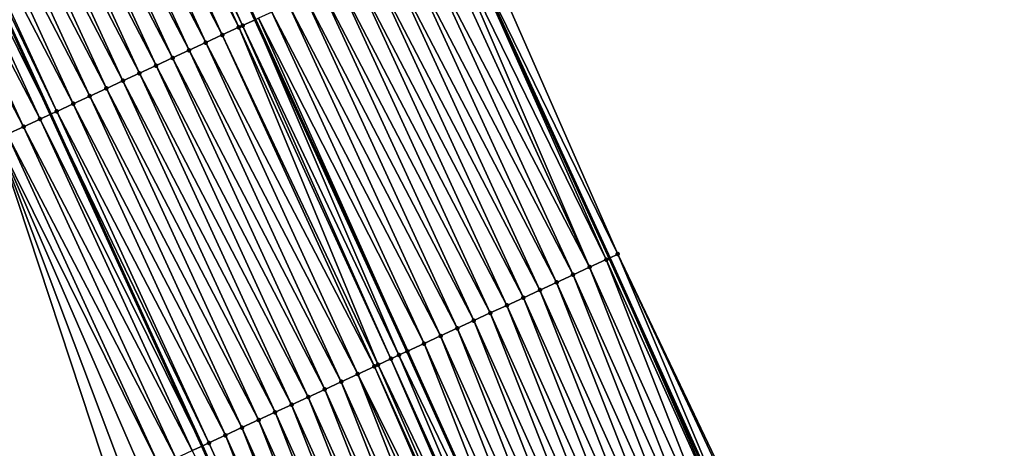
# Model space of a CAD drawing. Header units: feet. Extents: x 2017353 to 2024169, y 808050 to 818690.
# Tile 269 of 305: x 2023332 to 2023386, y 813226 to 813249. Entities that reach past the tile are written whole.
import ezdxf

# ---------------------------------------------------------------- set-up
doc = ezdxf.new("R2010")
doc.units = ezdxf.units.FT
doc.header["$MEASUREMENT"] = 0
for name, color, linetype, lineweight in [('EP_Travel Lane', 172, 'Continuous', 53), ('SB-Road Shots', 141, 'Continuous', 100), ('SB-Road X-Section', 40, 'Continuous', 13), ('STRIPING', 60, 'Continuous', 53)]:
    doc.layers.add(name, color=color, linetype=linetype, lineweight=lineweight)
doc.layers.add('I-77-MM15-17_SB-Surface-BORDER', color=7, linetype='Continuous')
doc.layers.add('I-77-MM15-17_SB-Surface-TIN', color=7, linetype='Continuous')

msp = doc.modelspace()

# ---------------------------------------------------------------- linework, layer by layer
at = {"layer": 'EP_Travel Lane'}
for points in [[(2023330.645212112, 813308.9822243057, 327.400423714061), (2023339.098520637, 813290.8643386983, 327.9331827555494), (2023347.551845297, 813272.7464185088, 328.464530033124), (2023355.918575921, 813254.492144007, 328.9807897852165), (2023364.236471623, 813236.3113489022, 329.503687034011), (2023372.572124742, 813217.8421574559, 330.0238949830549), (2023380.637497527, 813199.5475130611, 330.5372929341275), (2023388.703263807, 813181.2519761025, 331.0088045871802), (2023396.564148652, 813162.6462075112, 331.4130902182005), (2023404.30636655, 813144.2088585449, 331.7645758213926), (2023412.030657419, 813125.4329863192, 332.1502660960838), (2023419.431101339, 813106.8566600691, 332.5465690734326), (2023426.831383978, 813088.2807386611, 332.9648140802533)], [(2023308.326727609, 813298.5220692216, 325.8202696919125), (2023316.799522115, 813280.4137656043, 326.3695184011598), (2023325.27237764, 813262.3053315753, 326.9134228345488), (2023333.574141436, 813244.1884198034, 327.4170618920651), (2023341.892247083, 813226.0071658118, 327.919239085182), (2023349.923965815, 813207.9166209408, 328.3916564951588), (2023357.687872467, 813189.4876275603, 328.7954989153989), (2023365.451511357, 813171.0592697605, 329.2289544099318), (2023373.134368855, 813152.7711442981, 329.6785621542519), (2023380.875660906, 813134.335843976, 330.1459319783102), (2023388.408183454, 813116.0676421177, 330.4754454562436), (2023395.808713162, 813097.4914697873, 330.877370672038), (2023403.209112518, 813078.9156246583, 331.2970279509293)]]:
    msp.add_polyline3d(points, dxfattribs=at)
at = {"layer": 'I-77-MM15-17_SB-Surface-BORDER', "color": 3, "linetype": 'Continuous', "lineweight": -3}
for points in [[(2023331.463154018, 813309.3654182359, 327.4530750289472), (2023339.589621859, 813291.094323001, 327.9617861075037), (2023348.268088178, 813273.0819524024, 328.5101132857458), (2023356.65849549, 813254.8331199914, 329.0242039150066), (2023364.699016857, 813236.5244970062, 329.5306065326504), (2023373.446542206, 813218.2251709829, 330.0790750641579), (2023381.793278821, 813200.0537790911, 330.6105881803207), (2023390.723447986, 813182.1367861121, 331.1333837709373)], [(2023364.624558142, 813170.6967501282, 329.1651028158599), (2023354.738985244, 813188.1946760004, 328.5591957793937), (2023342.058701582, 813204.4689848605, 327.7976316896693), (2023336.956583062, 813223.7305347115, 327.5499278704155), (2023330.645732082, 813242.8375072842, 327.1923316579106), (2023322.677070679, 813261.088242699, 326.7051725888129), (2023314.964779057, 813279.5530789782, 326.2132212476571), (2023304.826834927, 813296.879440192, 325.4947947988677)]]:
    msp.add_polyline3d(points, dxfattribs=at)
at = {"layer": 'I-77-MM15-17_SB-Surface-TIN', "color": 128, "linetype": 'Continuous', "lineweight": -3}
for points in [[(2023344.118930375, 813249.0536025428, 328.2537919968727), (2023335.903200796, 813267.2903979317, 327.7550626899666), (2023335.555433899, 813267.127355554, 327.7286886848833)], [(2023335.903200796, 813267.2903979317, 327.7550626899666), (2023344.809708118, 813249.3722291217, 328.3053859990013), (2023336.451775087, 813267.5475639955, 327.7959876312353)], [(2023344.118930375, 813249.0536025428, 328.2537919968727), (2023344.809708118, 813249.3722291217, 328.3053859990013), (2023335.903200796, 813267.2903979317, 327.7550626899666)], [(2023344.818784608, 813249.3764157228, 328.3060639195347), (2023336.451775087, 813267.5475639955, 327.7959876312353), (2023344.809708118, 813249.3722291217, 328.3053859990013)], [(2023343.002719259, 813248.5386100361, 328.1655168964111), (2023334.650024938, 813266.7028107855, 327.657840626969), (2023333.744637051, 813266.2782208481, 327.5851434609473)], [(2023343.910732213, 813248.957555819, 328.2377302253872), (2023335.555433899, 813267.127355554, 327.7286886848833), (2023334.650024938, 813266.7028107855, 327.657840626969)], [(2023343.002719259, 813248.5386100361, 328.1655168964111), (2023343.910732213, 813248.957555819, 328.2377302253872), (2023334.650024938, 813266.7028107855, 327.657840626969)], [(2023343.910732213, 813248.957555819, 328.2377302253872), (2023344.118930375, 813249.0536025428, 328.2537919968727), (2023335.555433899, 813267.127355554, 327.7286886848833)], [(2023342.094721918, 813248.1196302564, 328.0917677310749), (2023333.744637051, 813266.2782208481, 327.5851434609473), (2023332.839257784, 813265.8536124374, 327.5116900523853)], [(2023342.094721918, 813248.1196302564, 328.0917677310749), (2023343.002719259, 813248.5386100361, 328.1655168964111), (2023333.744637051, 813266.2782208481, 327.5851434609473)], [(2023341.186727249, 813247.7006446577, 328.0177556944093), (2023332.839257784, 813265.8536124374, 327.5116900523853), (2023331.933874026, 813265.4290136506, 327.4386306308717)], [(2023341.186727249, 813247.7006446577, 328.0177556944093), (2023342.094721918, 813248.1196302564, 328.0917677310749), (2023332.839257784, 813265.8536124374, 327.5116900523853)], [(2023340.278727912, 813247.2816692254, 327.9442029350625), (2023331.933874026, 813265.4290136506, 327.4386306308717), (2023331.028487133, 813265.0044215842, 327.3658463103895)], [(2023340.278727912, 813247.2816692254, 327.9442029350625), (2023341.186727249, 813247.7006446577, 328.0177556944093), (2023331.933874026, 813265.4290136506, 327.4386306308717)], [(2023338.462714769, 813246.4437498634, 327.798520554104), (2023330.123098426, 813264.5798334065, 327.2932211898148), (2023329.217698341, 813264.1552696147, 327.2215943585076)], [(2023339.370723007, 813246.8627059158, 327.8711978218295), (2023331.028487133, 813265.0044215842, 327.3658463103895), (2023330.123098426, 813264.5798334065, 327.2932211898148)], [(2023338.462714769, 813246.4437498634, 327.798520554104), (2023339.370723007, 813246.8627059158, 327.8711978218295), (2023330.123098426, 813264.5798334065, 327.2932211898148)], [(2023339.370723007, 813246.8627059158, 327.8711978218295), (2023340.278727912, 813247.2816692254, 327.9442029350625), (2023331.028487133, 813265.0044215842, 327.3658463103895)], [(2023337.554699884, 813246.0248082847, 327.7264971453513), (2023329.217698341, 813264.1552696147, 327.2215943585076), (2023328.312296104, 813263.7307104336, 327.1501562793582)], [(2023337.554699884, 813246.0248082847, 327.7264971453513), (2023338.462714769, 813246.4437498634, 327.798520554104), (2023329.217698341, 813264.1552696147, 327.2215943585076)], [(2023336.646674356, 813245.605889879, 327.6555206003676), (2023328.312296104, 813263.7307104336, 327.1501562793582), (2023327.406886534, 813263.3061669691, 327.0793615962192)], [(2023336.646674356, 813245.605889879, 327.6555206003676), (2023337.554699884, 813246.0248082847, 327.7264971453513), (2023328.312296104, 813263.7307104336, 327.1501562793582)], [(2023334.830618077, 813244.7680644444, 327.5140814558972), (2023326.501473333, 813262.8816312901, 327.0088856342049), (2023325.596057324, 813262.4571016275, 326.9386559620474)], [(2023335.738646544, 813245.1869764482, 327.5847687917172), (2023327.406886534, 813263.3061669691, 327.0793615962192), (2023326.501473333, 813262.8816312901, 327.0088856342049)], [(2023334.830618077, 813244.7680644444, 327.5140814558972), (2023335.738646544, 813245.1869764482, 327.5847687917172), (2023326.501473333, 813262.8816312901, 327.0088856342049)], [(2023335.738646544, 813245.1869764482, 327.5847687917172), (2023336.646674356, 813245.605889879, 327.6555206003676), (2023327.406886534, 813263.3061669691, 327.0793615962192)], [(2023333.922586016, 813244.3491602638, 327.4437475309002), (2023325.596057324, 813262.4571016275, 326.9386559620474), (2023325.27237764, 813262.3053315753, 326.9134228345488)], [(2023333.922586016, 813244.3491602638, 327.4437475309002), (2023334.830618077, 813244.7680644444, 327.5140814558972), (2023325.596057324, 813262.4571016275, 326.9386559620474)], [(2023333.014545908, 813243.930273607, 327.3742052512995), (2023324.690645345, 813262.0325633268, 326.8680726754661), (2023323.78525355, 813261.6079817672, 326.7957184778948)], [(2023324.690645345, 813262.0325633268, 326.8680726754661), (2023333.574141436, 813244.1884198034, 327.4170618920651), (2023325.27237764, 813262.3053315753, 326.9134228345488)], [(2023333.014545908, 813243.930273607, 327.3742052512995), (2023333.574141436, 813244.1884198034, 327.4170618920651), (2023324.690645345, 813262.0325633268, 326.8680726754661)], [(2023333.922586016, 813244.3491602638, 327.4437475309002), (2023325.27237764, 813262.3053315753, 326.9134228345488), (2023333.574141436, 813244.1884198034, 327.4170618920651)], [(2023332.106504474, 813243.5113898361, 327.3047933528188), (2023323.78525355, 813261.6079817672, 326.7957184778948), (2023322.879879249, 813261.1833627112, 326.7218292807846)], [(2023332.106504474, 813243.5113898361, 327.3047933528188), (2023333.014545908, 813243.930273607, 327.3742052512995), (2023323.78525355, 813261.6079817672, 326.7957184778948)], [(2023331.198464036, 813243.0925038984, 327.2352835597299), (2023332.106504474, 813243.5113898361, 327.3047933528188), (2023322.879879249, 813261.1833627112, 326.7218292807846)], [(2023364.699016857, 813236.5244970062, 329.5306065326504), (2023356.65849549, 813254.8331199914, 329.0242039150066), (2023355.918575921, 813254.492144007, 328.9807897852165)], [(2023364.061099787, 813236.2305348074, 329.4934806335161), (2023355.918575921, 813254.492144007, 328.9807897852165), (2023355.262344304, 813254.1897338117, 328.9422859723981)], [(2023364.699016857, 813236.5244970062, 329.5306065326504), (2023355.918575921, 813254.492144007, 328.9807897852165), (2023364.236471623, 813236.3113489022, 329.503687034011)], [(2023364.061099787, 813236.2305348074, 329.4934806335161), (2023364.236471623, 813236.3113489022, 329.503687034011), (2023355.918575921, 813254.492144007, 328.9807897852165)], [(2023363.152933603, 813235.8119226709, 329.4363398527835), (2023354.808798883, 813253.9807436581, 328.9162893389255), (2023353.900582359, 813253.5622411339, 328.864100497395)], [(2023363.152933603, 813235.8119226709, 329.4363398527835), (2023355.262344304, 813254.1897338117, 328.9422859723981), (2023354.808798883, 813253.9807436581, 328.9162893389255)], [(2023363.152933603, 813235.8119226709, 329.4363398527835), (2023364.061099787, 813236.2305348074, 329.4934806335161), (2023355.262344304, 813254.1897338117, 328.9422859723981)], [(2023362.244809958, 813235.3932179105, 329.3750147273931), (2023353.900582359, 813253.5622411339, 328.864100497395), (2023352.99237263, 813253.1437238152, 328.8112433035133)], [(2023362.244809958, 813235.3932179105, 329.3750147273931), (2023363.152933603, 813235.8119226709, 329.4363398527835), (2023353.900582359, 813253.5622411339, 328.864100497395)], [(2023360.428521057, 813234.5558989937, 329.256457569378), (2023352.084156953, 813252.7252194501, 328.7589712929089), (2023351.175943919, 813252.3067093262, 328.7064391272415)], [(2023361.336685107, 813234.974515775, 329.3138081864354), (2023352.99237263, 813253.1437238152, 328.8112433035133), (2023352.084156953, 813252.7252194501, 328.7589712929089)], [(2023360.428521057, 813234.5558989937, 329.256457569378), (2023361.336685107, 813234.974515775, 329.3138081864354), (2023352.084156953, 813252.7252194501, 328.7589712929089)], [(2023361.336685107, 813234.974515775, 329.3138081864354), (2023362.244809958, 813235.3932179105, 329.3750147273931), (2023352.99237263, 813253.1437238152, 328.8112433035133)], [(2023359.520323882, 813234.1373543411, 329.2023654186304), (2023351.175943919, 813252.3067093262, 328.7064391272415), (2023350.26774092, 813251.888177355, 328.6529200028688)], [(2023359.520323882, 813234.1373543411, 329.2023654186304), (2023360.428521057, 813234.5558989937, 329.256457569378), (2023351.175943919, 813252.3067093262, 328.7064391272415)], [(2023358.612127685, 813233.7188075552, 329.1481768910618), (2023350.26774092, 813251.888177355, 328.6529200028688), (2023349.359549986, 813251.4696191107, 328.5982139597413)], [(2023358.612127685, 813233.7188075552, 329.1481768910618), (2023359.520323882, 813234.1373543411, 329.2023654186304), (2023350.26774092, 813251.888177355, 328.6529200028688)], [(2023356.795806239, 813232.8815595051, 329.032821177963), (2023348.451368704, 813251.0510398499, 328.5425584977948), (2023347.543197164, 813250.6324393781, 328.4859448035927)], [(2023357.70395627, 813233.3002068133, 329.0915508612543), (2023349.359549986, 813251.4696191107, 328.5982139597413), (2023348.451368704, 813251.0510398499, 328.5425584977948)], [(2023356.795806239, 813232.8815595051, 329.032821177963), (2023357.70395627, 813233.3002068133, 329.0915508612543), (2023348.451368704, 813251.0510398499, 328.5425584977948)], [(2023357.70395627, 813233.3002068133, 329.0915508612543), (2023358.612127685, 813233.7188075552, 329.1481768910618), (2023349.359549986, 813251.4696191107, 328.5982139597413)], [(2023355.887673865, 813232.462873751, 328.9723546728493), (2023347.543197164, 813250.6324393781, 328.4859448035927), (2023346.635037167, 813250.2138137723, 328.4281956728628)], [(2023355.887673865, 813232.462873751, 328.9723546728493), (2023356.795806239, 813232.8815595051, 329.032821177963), (2023347.543197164, 813250.6324393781, 328.4859448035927)], [(2023354.979547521, 813232.0441748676, 328.9112950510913), (2023346.635037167, 813250.2138137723, 328.4281956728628), (2023345.726893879, 813249.7951517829, 328.3688028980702)], [(2023354.979547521, 813232.0441748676, 328.9112950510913), (2023355.887673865, 813232.462873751, 328.9723546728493), (2023346.635037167, 813250.2138137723, 328.4281956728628)], [(2023352.697146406, 813230.9918154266, 328.7563325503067), (2023344.809708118, 813249.3722291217, 328.3053859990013), (2023344.118930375, 813249.0536025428, 328.2537919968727)], [(2023353.163297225, 813231.20677189, 328.7889403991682), (2023344.818784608, 813249.3764157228, 328.3060639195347), (2023344.809708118, 813249.3722291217, 328.3053859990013)], [(2023353.163297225, 813231.20677189, 328.7889403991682), (2023344.809708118, 813249.3722291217, 328.3053859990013), (2023353.154242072, 813231.2025962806, 328.7883069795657)], [(2023352.697146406, 813230.9918154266, 328.7563325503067), (2023353.154242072, 813231.2025962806, 328.7883069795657), (2023344.809708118, 813249.3722291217, 328.3053859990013)], [(2023353.163297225, 813231.20677189, 328.7889403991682), (2023344.99144876, 813249.4560458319, 328.3184913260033), (2023344.818784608, 813249.3764157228, 328.3060639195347)], [(2023354.071419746, 813231.6254790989, 328.8503761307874), (2023345.726893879, 813249.7951517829, 328.3688028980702), (2023344.99144876, 813249.4560458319, 328.3184913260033)], [(2023353.163297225, 813231.20677189, 328.7889403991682), (2023354.071419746, 813231.6254790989, 328.8503761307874), (2023344.99144876, 813249.4560458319, 328.3184913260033)], [(2023354.071419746, 813231.6254790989, 328.8503761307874), (2023354.979547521, 813232.0441748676, 328.9112950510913), (2023345.726893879, 813249.7951517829, 328.3688028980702)], [(2023351.548407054, 813230.4619591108, 328.670854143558), (2023343.910732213, 813248.957555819, 328.2377302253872), (2023343.002719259, 813248.5386100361, 328.1655168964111)], [(2023352.255207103, 813230.7879941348, 328.724317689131), (2023344.118930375, 813249.0536025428, 328.2537919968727), (2023343.910732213, 813248.957555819, 328.2377302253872)], [(2023351.548407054, 813230.4619591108, 328.670854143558), (2023352.255207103, 813230.7879941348, 328.724317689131), (2023343.910732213, 813248.957555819, 328.2377302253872)], [(2023352.255207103, 813230.7879941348, 328.724317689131), (2023352.697146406, 813230.9918154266, 328.7563325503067), (2023344.118930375, 813249.0536025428, 328.2537919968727)], [(2023351.34716225, 813230.36911781, 328.6552420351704), (2023343.002719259, 813248.5386100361, 328.1655168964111), (2023342.094721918, 813248.1196302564, 328.0917677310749)], [(2023351.34716225, 813230.36911781, 328.6552420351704), (2023351.548407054, 813230.4619591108, 328.670854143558), (2023343.002719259, 813248.5386100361, 328.1655168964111)], [(2023350.439142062, 813229.950187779, 328.5837401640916), (2023342.094721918, 813248.1196302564, 328.0917677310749), (2023341.186727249, 813247.7006446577, 328.0177556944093)], [(2023350.439142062, 813229.950187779, 328.5837401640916), (2023351.34716225, 813230.36911781, 328.6552420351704), (2023342.094721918, 813248.1196302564, 328.0917677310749)], [(2023348.623093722, 813229.1123450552, 328.4415196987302), (2023340.278727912, 813247.2816692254, 327.9442029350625), (2023339.370723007, 813246.8627059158, 327.8711978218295)], [(2023349.531124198, 813229.531252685, 328.5120095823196), (2023341.186727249, 813247.7006446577, 328.0177556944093), (2023340.278727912, 813247.2816692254, 327.9442029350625)], [(2023348.623093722, 813229.1123450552, 328.4415196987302), (2023349.531124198, 813229.531252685, 328.5120095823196), (2023340.278727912, 813247.2816692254, 327.9442029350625)], [(2023349.531124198, 813229.531252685, 328.5120095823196), (2023350.439142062, 813229.950187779, 328.5837401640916), (2023341.186727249, 813247.7006446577, 328.0177556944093)], [(2023347.715046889, 813228.6934730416, 328.3726388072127), (2023339.370723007, 813246.8627059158, 327.8711978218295), (2023338.462714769, 813246.4437498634, 327.798520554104)], [(2023347.715046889, 813228.6934730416, 328.3726388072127), (2023348.623093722, 813229.1123450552, 328.4415196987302), (2023339.370723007, 813246.8627059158, 327.8711978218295)], [(2023346.806993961, 813228.2746142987, 328.304357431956), (2023338.462714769, 813246.4437498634, 327.798520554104), (2023337.554699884, 813246.0248082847, 327.7264971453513)], [(2023346.806993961, 813228.2746142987, 328.304357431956), (2023347.715046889, 813228.6934730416, 328.3726388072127), (2023338.462714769, 813246.4437498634, 327.798520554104)], [(2023344.990917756, 813227.4368322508, 328.1648780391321), (2023336.646674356, 813245.605889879, 327.6555206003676), (2023335.738646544, 813245.1869764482, 327.5847687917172)], [(2023345.898948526, 813227.8557392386, 328.2353389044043), (2023337.554699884, 813246.0248082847, 327.7264971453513), (2023336.646674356, 813245.605889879, 327.6555206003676)], [(2023344.990917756, 813227.4368322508, 328.1648780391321), (2023345.898948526, 813227.8557392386, 328.2353389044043), (2023336.646674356, 813245.605889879, 327.6555206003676)], [(2023345.898948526, 813227.8557392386, 328.2353389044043), (2023346.806993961, 813228.2746142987, 328.304357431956), (2023337.554699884, 813246.0248082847, 327.7264971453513)], [(2023344.082899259, 813227.0178985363, 328.0932097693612), (2023335.738646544, 813245.1869764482, 327.5847687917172), (2023334.830618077, 813244.7680644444, 327.5140814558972)], [(2023344.082899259, 813227.0178985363, 328.0932097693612), (2023344.990917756, 813227.4368322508, 328.1648780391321), (2023335.738646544, 813245.1869764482, 327.5847687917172)], [(2023343.174889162, 813226.5989465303, 328.0207151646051), (2023334.830618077, 813244.7680644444, 327.5140814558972), (2023333.922586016, 813244.3491602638, 327.4437475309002)], [(2023343.174889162, 813226.5989465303, 328.0207151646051), (2023344.082899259, 813227.0178985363, 328.0932097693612), (2023334.830618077, 813244.7680644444, 327.5140814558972)], [(2023333.014545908, 813243.930273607, 327.3742052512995), (2023341.892247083, 813226.0071658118, 327.919239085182), (2023333.574141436, 813244.1884198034, 327.4170618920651)], [(2023342.266876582, 813226.1799999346, 327.9484649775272), (2023333.922586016, 813244.3491602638, 327.4437475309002), (2023333.574141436, 813244.1884198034, 327.4170618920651)], [(2023342.266876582, 813226.1799999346, 327.9484649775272), (2023333.574141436, 813244.1884198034, 327.4170618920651), (2023341.892247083, 813226.0071658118, 327.919239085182)], [(2023342.266876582, 813226.1799999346, 327.9484649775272), (2023343.174889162, 813226.5989465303, 328.0207151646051), (2023333.922586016, 813244.3491602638, 327.4437475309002)], [(2023340.450802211, 813225.3422138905, 327.8088050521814), (2023332.106504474, 813243.5113898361, 327.3047933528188), (2023331.198464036, 813243.0925038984, 327.2352835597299)], [(2023341.358849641, 813225.761084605, 327.8776272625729), (2023333.014545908, 813243.930273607, 327.3742052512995), (2023332.106504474, 813243.5113898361, 327.3047933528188)], [(2023340.450802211, 813225.3422138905, 327.8088050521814), (2023341.358849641, 813225.761084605, 327.8776272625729), (2023332.106504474, 813243.5113898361, 327.3047933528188)], [(2023341.358849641, 813225.761084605, 327.8776272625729), (2023341.892247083, 813226.0071658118, 327.919239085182), (2023333.014545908, 813243.930273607, 327.3742052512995)], [(2023339.542741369, 813224.9233723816, 327.7413022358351), (2023331.198464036, 813243.0925038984, 327.2352835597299), (2023330.645732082, 813242.8375072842, 327.1923316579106)], [(2023339.542741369, 813224.9233723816, 327.7413022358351), (2023340.450802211, 813225.3422138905, 327.8088050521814), (2023331.198464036, 813243.0925038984, 327.2352835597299)], [(2023337.726610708, 813224.0857089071, 327.6071794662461), (2023330.645732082, 813242.8375072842, 327.1923316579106), (2023336.956583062, 813223.7305347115, 327.5499278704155)], [(2023337.726610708, 813224.0857089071, 327.6071794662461), (2023338.634675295, 813224.5045422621, 327.674313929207), (2023330.645732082, 813242.8375072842, 327.1923316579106)], [(2023338.634675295, 813224.5045422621, 327.674313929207), (2023339.542741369, 813224.9233723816, 327.7413022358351), (2023330.645732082, 813242.8375072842, 327.1923316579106)], [(2023364.699016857, 813236.5244970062, 329.5306065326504), (2023364.236471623, 813236.3113489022, 329.503687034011), (2023372.572124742, 813217.8421574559, 330.0238949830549)], [(2023364.699016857, 813236.5244970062, 329.5306065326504), (2023372.572124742, 813217.8421574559, 330.0238949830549), (2023373.30213032, 813218.1619240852, 330.0703001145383)], [(2023364.699016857, 813236.5244970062, 329.5306065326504), (2023373.30213032, 813218.1619240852, 330.0703001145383), (2023373.446542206, 813218.2251709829, 330.0790750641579)], [(2023363.152933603, 813235.8119226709, 329.4363398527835), (2023371.470239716, 813217.3593126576, 329.9466623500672), (2023364.061099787, 813236.2305348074, 329.4934806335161)], [(2023364.061099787, 813236.2305348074, 329.4934806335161), (2023372.386151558, 813217.7606950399, 330.0120730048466), (2023364.236471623, 813236.3113489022, 329.503687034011)], [(2023364.061099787, 813236.2305348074, 329.4934806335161), (2023371.470239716, 813217.3593126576, 329.9466623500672), (2023372.386151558, 813217.7606950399, 330.0120730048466)], [(2023372.386151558, 813217.7606950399, 330.0120730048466), (2023372.572124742, 813217.8421574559, 330.0238949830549), (2023364.236471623, 813236.3113489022, 329.503687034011)], [(2023361.336685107, 813234.974515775, 329.3138081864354), (2023369.638478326, 813216.5564051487, 329.8091536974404), (2023362.244809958, 813235.3932179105, 329.3750147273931)], [(2023362.244809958, 813235.3932179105, 329.3750147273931), (2023370.554368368, 813216.9578374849, 329.8769046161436), (2023363.152933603, 813235.8119226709, 329.4363398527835)], [(2023362.244809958, 813235.3932179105, 329.3750147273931), (2023369.638478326, 813216.5564051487, 329.8091536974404), (2023370.554368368, 813216.9578374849, 329.8769046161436)], [(2023363.152933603, 813235.8119226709, 329.4363398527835), (2023370.554368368, 813216.9578374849, 329.8769046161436), (2023371.470239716, 813217.3593126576, 329.9466623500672)], [(2023360.428521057, 813234.5558989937, 329.256457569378), (2023368.722548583, 813216.1550637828, 329.7456645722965), (2023361.336685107, 813234.974515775, 329.3138081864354)], [(2023361.336685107, 813234.974515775, 329.3138081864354), (2023368.722548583, 813216.1550637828, 329.7456645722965), (2023369.638478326, 813216.5564051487, 329.8091536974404)], [(2023359.520323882, 813234.1373543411, 329.2023654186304), (2023367.806593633, 813215.7537801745, 329.6848812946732), (2023360.428521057, 813234.5558989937, 329.256457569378)], [(2023360.428521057, 813234.5558989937, 329.256457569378), (2023367.806593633, 813215.7537801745, 329.6848812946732), (2023368.722548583, 813216.1550637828, 329.7456645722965)], [(2023357.70395627, 813233.3002068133, 329.0915508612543), (2023365.97469588, 813214.951185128, 329.5620109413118), (2023358.612127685, 813233.7188075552, 329.1481768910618)], [(2023358.612127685, 813233.7188075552, 329.1481768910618), (2023366.890636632, 813215.352501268, 329.6243182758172), (2023359.520323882, 813234.1373543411, 329.2023654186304)], [(2023358.612127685, 813233.7188075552, 329.1481768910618), (2023365.97469588, 813214.951185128, 329.5620109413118), (2023366.890636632, 813215.352501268, 329.6243182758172)], [(2023359.520323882, 813234.1373543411, 329.2023654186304), (2023366.890636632, 813215.352501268, 329.6243182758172), (2023367.806593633, 813215.7537801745, 329.6848812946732)], [(2023356.795806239, 813232.8815595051, 329.032821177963), (2023365.058763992, 813214.5498486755, 329.4987520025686), (2023357.70395627, 813233.3002068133, 329.0915508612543)], [(2023357.70395627, 813233.3002068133, 329.0915508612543), (2023365.058763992, 813214.5498486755, 329.4987520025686), (2023365.97469588, 813214.951185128, 329.5620109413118)], [(2023355.887673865, 813232.462873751, 328.9723546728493), (2023364.142821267, 813214.1485370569, 329.436656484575), (2023356.795806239, 813232.8815595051, 329.032821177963)], [(2023356.795806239, 813232.8815595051, 329.032821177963), (2023364.142821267, 813214.1485370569, 329.436656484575), (2023365.058763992, 813214.5498486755, 329.4987520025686)], [(2023354.979547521, 813232.0441748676, 328.9112950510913), (2023363.226870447, 813213.7472439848, 329.3754298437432), (2023355.887673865, 813232.462873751, 328.9723546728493)], [(2023355.887673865, 813232.462873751, 328.9723546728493), (2023363.226870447, 813213.7472439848, 329.3754298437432), (2023364.142821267, 813214.1485370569, 329.436656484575)], [(2023353.163297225, 813231.20677189, 328.7889403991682), (2023361.39499071, 813212.9446076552, 329.2506254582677), (2023354.071419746, 813231.6254790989, 328.8503761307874)], [(2023354.071419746, 813231.6254790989, 328.8503761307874), (2023362.310928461, 813213.3459306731, 329.3132550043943), (2023354.979547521, 813232.0441748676, 328.9112950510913)], [(2023354.071419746, 813231.6254790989, 328.8503761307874), (2023361.39499071, 813212.9446076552, 329.2506254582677), (2023362.310928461, 813213.3459306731, 329.3132550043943)], [(2023354.979547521, 813232.0441748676, 328.9112950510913), (2023362.310928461, 813213.3459306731, 329.3132550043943), (2023363.226870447, 813213.7472439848, 329.3754298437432)], [(2023352.697146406, 813230.9918154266, 328.7563325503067), (2023361.385966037, 813212.9406531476, 329.2499966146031), (2023353.154242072, 813231.2025962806, 328.7883069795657)], [(2023353.163297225, 813231.20677189, 328.7889403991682), (2023353.154242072, 813231.2025962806, 328.7883069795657), (2023361.385966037, 813212.9406531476, 329.2499966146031)], [(2023353.163297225, 813231.20677189, 328.7889403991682), (2023361.385966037, 813212.9406531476, 329.2499966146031), (2023361.39499071, 813212.9446076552, 329.2506254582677)], [(2023351.548407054, 813230.4619591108, 328.670854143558), (2023360.208075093, 813212.4244994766, 329.1673120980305), (2023352.255207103, 813230.7879941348, 328.724317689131)], [(2023352.255207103, 813230.7879941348, 328.724317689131), (2023360.47906407, 813212.5432591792, 329.1868032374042), (2023352.697146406, 813230.9918154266, 328.7563325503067)], [(2023352.255207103, 813230.7879941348, 328.724317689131), (2023360.208075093, 813212.4244994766, 329.1673120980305), (2023360.47906407, 813212.5432591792, 329.1868032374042)], [(2023352.697146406, 813230.9918154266, 328.7563325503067), (2023360.47906407, 813212.5432591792, 329.1868032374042), (2023361.385966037, 813212.9406531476, 329.2499966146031)], [(2023349.531124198, 813229.531252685, 328.5120095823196), (2023357.731517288, 813211.3386795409, 328.9703097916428), (2023350.439142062, 813229.950187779, 328.5837401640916)], [(2023350.439142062, 813229.950187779, 328.5837401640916), (2023359.331635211, 813212.0402945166, 329.0999792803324), (2023351.34716225, 813230.36911781, 328.6552420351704)], [(2023350.439142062, 813229.950187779, 328.5837401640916), (2023358.647355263, 813211.7402311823, 329.0436499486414), (2023359.331635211, 813212.0402945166, 329.0999792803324)], [(2023350.439142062, 813229.950187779, 328.5837401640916), (2023357.731517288, 813211.3386795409, 328.9703097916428), (2023358.647355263, 813211.7402311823, 329.0436499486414)], [(2023351.34716225, 813230.36911781, 328.6552420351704), (2023359.563179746, 813212.1418137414, 329.1184385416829), (2023351.548407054, 813230.4619591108, 328.670854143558)], [(2023351.34716225, 813230.36911781, 328.6552420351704), (2023359.331635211, 813212.0402945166, 329.0999792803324), (2023359.563179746, 813212.1418137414, 329.1184385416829)], [(2023351.548407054, 813230.4619591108, 328.670854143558), (2023359.563179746, 813212.1418137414, 329.1184385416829), (2023360.208075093, 813212.4244994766, 329.1673120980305)], [(2023348.623093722, 813229.1123450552, 328.4415196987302), (2023356.815623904, 813210.937254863, 328.902917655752), (2023349.531124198, 813229.531252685, 328.5120095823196)], [(2023349.531124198, 813229.531252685, 328.5120095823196), (2023356.815623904, 813210.937254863, 328.902917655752), (2023357.731517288, 813211.3386795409, 328.9703097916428)], [(2023347.715046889, 813228.6934730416, 328.3726388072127), (2023355.899706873, 813210.5358843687, 328.8380639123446), (2023348.623093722, 813229.1123450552, 328.4415196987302)], [(2023348.623093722, 813229.1123450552, 328.4415196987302), (2023355.899706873, 813210.5358843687, 328.8380639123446), (2023356.815623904, 813210.937254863, 328.902917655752)], [(2023346.806993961, 813228.2746142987, 328.304357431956), (2023354.983792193, 813210.134508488, 328.77295783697), (2023347.715046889, 813228.6934730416, 328.3726388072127)], [(2023347.715046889, 813228.6934730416, 328.3726388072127), (2023354.983792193, 813210.134508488, 328.77295783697), (2023355.899706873, 813210.5358843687, 328.8380639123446)], [(2023344.990917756, 813227.4368322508, 328.1648780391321), (2023353.15201661, 813209.3316334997, 328.6369727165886), (2023345.898948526, 813227.8557392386, 328.2353389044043)], [(2023345.898948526, 813227.8557392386, 328.2353389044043), (2023354.067897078, 813209.7330877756, 328.7057514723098), (2023346.806993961, 813228.2746142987, 328.304357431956)], [(2023345.898948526, 813227.8557392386, 328.2353389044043), (2023353.15201661, 813209.3316334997, 328.6369727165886), (2023354.067897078, 813209.7330877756, 328.7057514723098)], [(2023346.806993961, 813228.2746142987, 328.304357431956), (2023354.067897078, 813209.7330877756, 328.7057514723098), (2023354.983792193, 813210.134508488, 328.77295783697)], [(2023344.082899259, 813227.0178985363, 328.0932097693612), (2023352.23614856, 813208.9301507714, 328.5668610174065), (2023344.990917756, 813227.4368322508, 328.1648780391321)], [(2023344.990917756, 813227.4368322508, 328.1648780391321), (2023352.23614856, 813208.9301507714, 328.5668610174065), (2023353.15201661, 813209.3316334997, 328.6369727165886)], [(2023343.174889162, 813226.5989465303, 328.0207151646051), (2023351.32028181, 813208.5286650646, 328.4966097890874), (2023344.082899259, 813227.0178985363, 328.0932097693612)], [(2023344.082899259, 813227.0178985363, 328.0932097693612), (2023351.32028181, 813208.5286650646, 328.4966097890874), (2023352.23614856, 813208.9301507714, 328.5668610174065)], [(2023342.266876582, 813226.1799999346, 327.9484649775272), (2023341.892247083, 813226.0071658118, 327.919239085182), (2023350.40440715, 813208.1271974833, 328.4272077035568)], [(2023342.266876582, 813226.1799999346, 327.9484649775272), (2023350.40440715, 813208.1271974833, 328.4272077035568), (2023343.174889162, 813226.5989465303, 328.0207151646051)], [(2023343.174889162, 813226.5989465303, 328.0207151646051), (2023350.40440715, 813208.1271974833, 328.4272077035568), (2023351.32028181, 813208.5286650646, 328.4966097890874)], [(2023341.358849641, 813225.761084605, 327.8776272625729), (2023349.923965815, 813207.9166209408, 328.3916564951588), (2023341.892247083, 813226.0071658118, 327.919239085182)], [(2023350.40440715, 813208.1271974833, 328.4272077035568), (2023341.892247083, 813226.0071658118, 327.919239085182), (2023349.923965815, 813207.9166209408, 328.3916564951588)]]:
    msp.add_3dface(points, dxfattribs=at)
at = {"layer": 'SB-Road Shots', "lineweight": 100}
for p in [(2023343.910732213, 813248.957555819, 328.2377302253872), (2023344.118930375, 813249.0536025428, 328.2537919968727), (2023343.002719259, 813248.5386100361, 328.1655168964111), (2023342.094721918, 813248.1196302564, 328.0917677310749), (2023340.278727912, 813247.2816692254, 327.9442029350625), (2023341.186727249, 813247.7006446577, 328.0177556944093), (2023339.370723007, 813246.8627059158, 327.8711978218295), (2023338.462714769, 813246.4437498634, 327.798520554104), (2023336.646674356, 813245.605889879, 327.6555206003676), (2023337.554699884, 813246.0248082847, 327.7264971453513), (2023335.738646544, 813245.1869764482, 327.5847687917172), (2023334.830618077, 813244.7680644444, 327.5140814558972), (2023333.922586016, 813244.3491602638, 327.4437475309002), (2023332.106504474, 813243.5113898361, 327.3047933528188), (2023333.014545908, 813243.930273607, 327.3742052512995), (2023364.699016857, 813236.5244970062, 329.5306065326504), (2023364.061099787, 813236.2305348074, 329.4934806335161), (2023362.244809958, 813235.3932179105, 329.3750147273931), (2023363.152933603, 813235.8119226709, 329.4363398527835), (2023361.336685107, 813234.974515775, 329.3138081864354), (2023360.428521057, 813234.5558989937, 329.256457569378), (2023358.612127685, 813233.7188075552, 329.1481768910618), (2023359.520323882, 813234.1373543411, 329.2023654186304), (2023357.70395627, 813233.3002068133, 329.0915508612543), (2023356.795806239, 813232.8815595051, 329.032821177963), (2023355.887673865, 813232.462873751, 328.9723546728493), (2023354.071419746, 813231.6254790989, 328.8503761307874), (2023354.979547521, 813232.0441748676, 328.9112950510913), (2023353.163297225, 813231.20677189, 328.7889403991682), (2023352.255207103, 813230.7879941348, 328.724317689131), (2023352.697146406, 813230.9918154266, 328.7563325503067), (2023350.439142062, 813229.950187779, 328.5837401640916), (2023351.34716225, 813230.36911781, 328.6552420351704), (2023351.548407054, 813230.4619591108, 328.670854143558), (2023349.531124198, 813229.531252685, 328.5120095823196), (2023348.623093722, 813229.1123450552, 328.4415196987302), (2023347.715046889, 813228.6934730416, 328.3726388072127), (2023345.898948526, 813227.8557392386, 328.2353389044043), (2023346.806993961, 813228.2746142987, 328.304357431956), (2023344.990917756, 813227.4368322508, 328.1648780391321), (2023344.082899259, 813227.0178985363, 328.0932097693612), (2023342.266876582, 813226.1799999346, 327.9484649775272), (2023343.174889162, 813226.5989465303, 328.0207151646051)]:
    msp.add_point(p, dxfattribs=at)
at = {"layer": 'SB-Road X-Section', "extrusion": (0.4172235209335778, -0.9084775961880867, 0.02435140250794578), "elevation": 105376.2054815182, "flags": 128}
msp.add_lwpolyline([(2178129.139274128, -2237.697756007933), (2178127.602010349, -2237.779698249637), (2178127.102630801, -2237.80570259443), (2178126.102630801, -2237.857906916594), (2178125.102630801, -2237.910779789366), (2178124.102630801, -2237.963067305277), (2178123.102630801, -2238.015615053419), (2178122.102630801, -2238.06915005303), (2178121.102630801, -2238.123872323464), (2178120.102630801, -2238.179544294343), (2178119.102630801, -2238.236174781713), (2178118.102630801, -2238.293941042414), (2178117.102630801, -2238.353351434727), (2178116.292772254, -2238.403677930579), (2178116.102630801, -2238.416109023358), (2178115.331915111, -2238.4683964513), (2178115.102630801, -2238.484462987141), (2178114.102630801, -2238.55669773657), (2178113.102630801, -2238.630468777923), (2178112.102630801, -2238.704502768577), (2178111.102630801, -2238.778077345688), (2178110.102630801, -2238.851104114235), (2178109.102630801, -2238.923802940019), (2178108.102630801, -2238.995847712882), (2178107.102630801, -2239.06684531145), (2178106.102630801, -2239.137618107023), (2178105.102630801, -2239.208326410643), (2178104.102630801, -2239.278681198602), (2178103.102630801, -2239.348244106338), (2178102.102630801, -2239.417676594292), (2178101.102630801, -2239.487207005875), (2178100.493915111, -2239.530171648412)], dxfattribs=at)
at = {"layer": 'SB-Road X-Section', "extrusion": (0.4172235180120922, -0.9084775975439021, 0.02435140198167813), "elevation": 105396.1984675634, "flags": 128}
msp.add_lwpolyline([(2178128.805360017, -2237.678149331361), (2178128.10297042, -2237.71528624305), (2178127.10297042, -2237.772443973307), (2178126.10297042, -2237.833787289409), (2178125.10297042, -2237.895011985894), (2178124.10297042, -2237.952379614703), (2178123.10297042, -2238.006487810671), (2178122.10297042, -2238.060692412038), (2178121.10297042, -2238.117335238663), (2178120.10297042, -2238.176082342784), (2178119.10297042, -2238.236566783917), (2178118.10297042, -2238.297644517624), (2178117.10297042, -2238.358581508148), (2178116.102970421, -2238.420035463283), (2178115.589645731, -2238.452652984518), (2178115.10297042, -2238.484677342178), (2178114.324598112, -2238.538156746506), (2178114.10297042, -2238.553773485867), (2178113.10297042, -2238.625296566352), (2178112.10297042, -2238.697048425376), (2178111.10297042, -2238.76755921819), (2178110.10297042, -2238.836460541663), (2178109.10297042, -2238.904762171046), (2178108.10297042, -2238.973801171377), (2178107.102970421, -2239.044282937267), (2178106.10297042, -2239.115972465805), (2178105.10297042, -2239.188488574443), (2178104.10297042, -2239.260760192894), (2178103.10297042, -2239.331618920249), (2178102.10297042, -2239.40046154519), (2178101.10297042, -2239.467984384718), (2178100.10297042, -2239.534992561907), (2178099.10297042, -2239.602146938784), (2178098.254979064, -2239.659415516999)], dxfattribs=at)
at = {"layer": 'STRIPING'}
msp.add_polyline3d([(2023319.545183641, 813303.7832803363, 326.7282196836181), (2023327.998397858, 813285.6655968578, 327.2692548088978), (2023336.451775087, 813267.5475639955, 327.7959876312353), (2023344.809708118, 813249.3722291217, 328.3053859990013), (2023353.154242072, 813231.2025962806, 328.7883069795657), (2023361.385966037, 813212.9406531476, 329.2499966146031), (2023369.383416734, 813194.6155256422, 329.7303081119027), (2023377.381001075, 813176.2900919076, 330.1962728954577), (2023385.166229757, 813157.8433198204, 330.6191440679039), (2023392.908098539, 813139.4068022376, 331.0171271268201), (2023400.518729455, 813120.8690979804, 331.3396953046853), (2023407.86410421, 813102.2707029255, 331.721036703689), (2023415.209174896, 813083.6730777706, 332.1440548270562)], dxfattribs=at)

doc.saveas('drawing.dxf')
